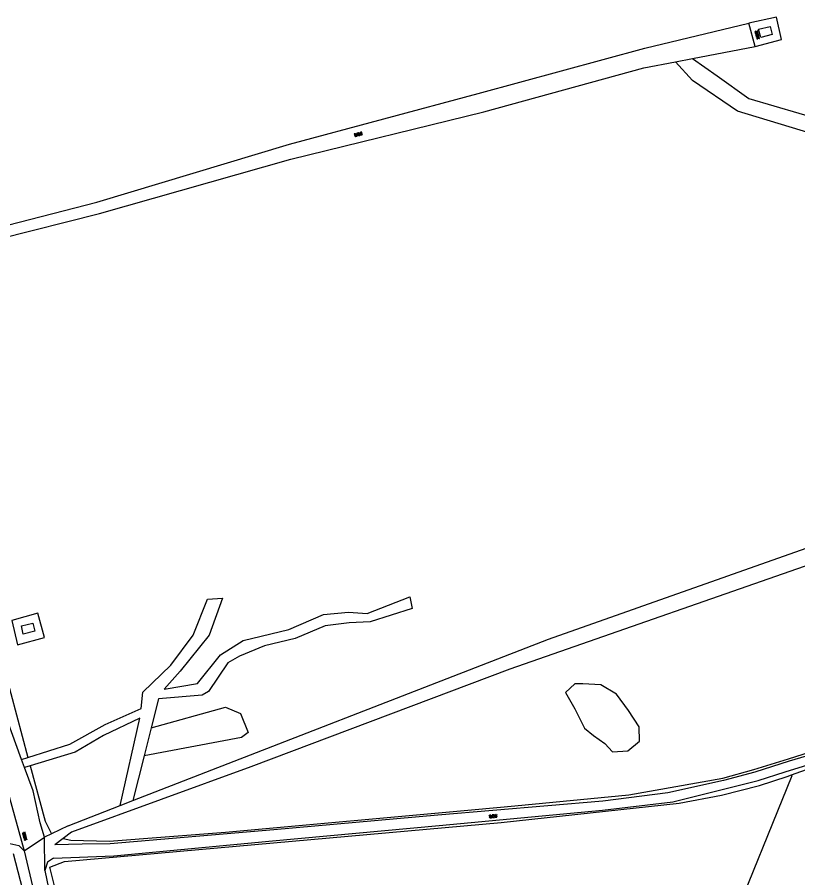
# Model space of a CAD drawing. Extents: x 126000 to 131009, y 393000 to 395500.
# Drawn here: x 128696.2 to 128899.8, y 394764.7 to 394989.3 of the extents above; entities that cross this region are included whole.
import ezdxf

# ---------------------------------------------------------------- set-up
doc = ezdxf.new("R2010")
doc.units = 0
for name, color, linetype in [('gg-afsc-draadraster', 7, 'Continuous'), ('gg-afsc-erfafscheiding', 7, 'Continuous'), ('gg-knt-onverhard', 7, 'Continuous'), ('gg-knt-verharding nz', 7, 'Continuous'), ('gg-kwrk-betonelement', 7, 'Continuous'), ('gt-grn-groengrens', 7, 'Continuous'), ('gt-grn-weggrens', 7, 'Continuous'), ('gt-symb-overige verharding', 7, 'Continuous')]:
    doc.layers.add(name, color=color, linetype=linetype)

# ---------------------------------------------------------------- blocks, each defined once
blk = doc.blocks.new('gt0-OVH')
at = {"layer": 'gt-symb-overige verharding'}
for points in [[(-0.97, 0.3), (-0.97, 0.31), (-0.96, 0.32), (-0.97, 0.33), (-0.97, 0.34), (-0.98, 0.35), (-0.99, 0.35), (-1, 0.36), (-1.01, 0.35), (-1.02, 0.35), (-1.03, 0.34), (-1.03, 0.33), (-1.04, 0.32), (-1.03, 0.31), (-1.03, 0.3), (-1.02, 0.29), (-1.01, 0.29), (-1, 0.28), (-0.99, 0.29), (-0.98, 0.29)], [(-0.87, 0.11), (-0.87, 0.12), (-0.86, 0.13), (-0.87, 0.14), (-0.87, 0.15), (-0.88, 0.16), (-0.89, 0.16), (-0.9, 0.16), (-0.91, 0.16), (-0.92, 0.16), (-0.93, 0.15), (-0.93, 0.14), (-0.94, 0.13), (-0.93, 0.12), (-0.93, 0.11), (-0.92, 0.1), (-0.91, 0.09), (-0.9, 0.09), (-0.89, 0.09), (-0.88, 0.1)], [(-0.77, 0.3), (-0.77, 0.31), (-0.76, 0.32), (-0.77, 0.33), (-0.77, 0.34), (-0.78, 0.35), (-0.79, 0.35), (-0.8, 0.36), (-0.81, 0.35), (-0.82, 0.35), (-0.83, 0.34), (-0.83, 0.33), (-0.84, 0.32), (-0.83, 0.31), (-0.83, 0.3), (-0.82, 0.29), (-0.81, 0.29), (-0.8, 0.28), (-0.79, 0.29), (-0.78, 0.29)], [(-0.67, 0.11), (-0.67, 0.12), (-0.66, 0.13), (-0.67, 0.14), (-0.67, 0.15), (-0.68, 0.16), (-0.69, 0.16), (-0.7, 0.16), (-0.71, 0.16), (-0.72, 0.16), (-0.73, 0.15), (-0.73, 0.14), (-0.74, 0.13), (-0.73, 0.12), (-0.73, 0.11), (-0.72, 0.1), (-0.71, 0.09), (-0.7, 0.09), (-0.69, 0.09), (-0.68, 0.1)], [(-0.57, 0.3), (-0.57, 0.31), (-0.56, 0.32), (-0.57, 0.33), (-0.57, 0.34), (-0.58, 0.35), (-0.59, 0.35), (-0.6, 0.36), (-0.61, 0.35), (-0.62, 0.35), (-0.63, 0.34), (-0.63, 0.33), (-0.64, 0.32), (-0.63, 0.31), (-0.63, 0.3), (-0.62, 0.29), (-0.61, 0.29), (-0.6, 0.28), (-0.59, 0.29), (-0.58, 0.29)], [(-0.47, 0.11), (-0.47, 0.12), (-0.46, 0.13), (-0.47, 0.14), (-0.47, 0.15), (-0.48, 0.16), (-0.49, 0.16), (-0.5, 0.16), (-0.51, 0.16), (-0.52, 0.16), (-0.53, 0.15), (-0.53, 0.14), (-0.54, 0.13), (-0.53, 0.12), (-0.53, 0.11), (-0.52, 0.1), (-0.51, 0.09), (-0.5, 0.09), (-0.49, 0.09), (-0.48, 0.1)], [(-0.37, 0.3), (-0.37, 0.31), (-0.36, 0.32), (-0.37, 0.33), (-0.37, 0.34), (-0.38, 0.35), (-0.39, 0.35), (-0.4, 0.36), (-0.41, 0.35), (-0.42, 0.35), (-0.43, 0.34), (-0.43, 0.33), (-0.44, 0.32), (-0.43, 0.31), (-0.43, 0.3), (-0.42, 0.29), (-0.41, 0.29), (-0.4, 0.28), (-0.39, 0.29), (-0.38, 0.29)], [(-0.27, 0.11), (-0.27, 0.12), (-0.26, 0.13), (-0.27, 0.14), (-0.27, 0.15), (-0.28, 0.16), (-0.29, 0.16), (-0.3, 0.16), (-0.31, 0.16), (-0.32, 0.16), (-0.33, 0.15), (-0.33, 0.14), (-0.34, 0.13), (-0.33, 0.12), (-0.33, 0.11), (-0.32, 0.1), (-0.31, 0.09), (-0.3, 0.09), (-0.29, 0.09), (-0.28, 0.1)], [(-0.17, 0.3), (-0.17, 0.31), (-0.16, 0.32), (-0.17, 0.33), (-0.17, 0.34), (-0.18, 0.35), (-0.19, 0.35), (-0.2, 0.36), (-0.21, 0.35), (-0.22, 0.35), (-0.23, 0.34), (-0.23, 0.33), (-0.24, 0.32), (-0.23, 0.31), (-0.23, 0.3), (-0.22, 0.29), (-0.21, 0.29), (-0.2, 0.28), (-0.19, 0.29), (-0.18, 0.29)], [(-0.07, 0.11), (-0.07, 0.12), (-0.06, 0.13), (-0.07, 0.14), (-0.07, 0.15), (-0.08, 0.16), (-0.09, 0.16), (-0.1, 0.16), (-0.11, 0.16), (-0.12, 0.16), (-0.13, 0.15), (-0.13, 0.14), (-0.14, 0.13), (-0.13, 0.12), (-0.13, 0.11), (-0.12, 0.1), (-0.11, 0.09), (-0.1, 0.09), (-0.09, 0.09), (-0.08, 0.1)], [(0.03, 0.3), (0.03, 0.31), (0.04, 0.32), (0.03, 0.33), (0.03, 0.34), (0.02, 0.35), (0.01, 0.35), (0, 0.36), (-0.01, 0.35), (-0.02, 0.35), (-0.03, 0.34), (-0.03, 0.33), (-0.04, 0.32), (-0.03, 0.31), (-0.03, 0.3), (-0.02, 0.29), (-0.01, 0.29), (0, 0.28), (0.01, 0.29), (0.02, 0.29)], [(0.13, 0.11), (0.13, 0.12), (0.14, 0.13), (0.13, 0.14), (0.13, 0.15), (0.12, 0.16), (0.11, 0.16), (0.1, 0.16), (0.09, 0.16), (0.08, 0.16), (0.07, 0.15), (0.07, 0.14), (0.06, 0.13), (0.07, 0.12), (0.07, 0.11), (0.08, 0.1), (0.09, 0.09), (0.1, 0.09), (0.11, 0.09), (0.12, 0.1)], [(0.23, 0.3), (0.23, 0.31), (0.24, 0.32), (0.23, 0.33), (0.23, 0.34), (0.22, 0.35), (0.21, 0.35), (0.2, 0.36), (0.19, 0.35), (0.18, 0.35), (0.17, 0.34), (0.17, 0.33), (0.16, 0.32), (0.17, 0.31), (0.17, 0.3), (0.18, 0.29), (0.19, 0.29), (0.2, 0.28), (0.21, 0.29), (0.22, 0.29)], [(0.33, 0.11), (0.33, 0.12), (0.34, 0.13), (0.33, 0.14), (0.33, 0.15), (0.32, 0.16), (0.31, 0.16), (0.3, 0.16), (0.29, 0.16), (0.28, 0.16), (0.27, 0.15), (0.27, 0.14), (0.26, 0.13), (0.27, 0.12), (0.27, 0.11), (0.28, 0.1), (0.29, 0.09), (0.3, 0.09), (0.31, 0.09), (0.32, 0.1)], [(0.43, 0.3), (0.43, 0.31), (0.44, 0.32), (0.43, 0.33), (0.43, 0.34), (0.42, 0.35), (0.41, 0.35), (0.4, 0.36), (0.39, 0.35), (0.38, 0.35), (0.37, 0.34), (0.37, 0.33), (0.36, 0.32), (0.37, 0.31), (0.37, 0.3), (0.38, 0.29), (0.39, 0.29), (0.4, 0.28), (0.41, 0.29), (0.42, 0.29)], [(0.53, 0.11), (0.53, 0.12), (0.54, 0.13), (0.53, 0.14), (0.53, 0.15), (0.52, 0.16), (0.51, 0.16), (0.5, 0.16), (0.49, 0.16), (0.48, 0.16), (0.47, 0.15), (0.47, 0.14), (0.46, 0.13), (0.47, 0.12), (0.47, 0.11), (0.48, 0.1), (0.49, 0.09), (0.5, 0.09), (0.51, 0.09), (0.52, 0.1)], [(0.63, 0.3), (0.63, 0.31), (0.64, 0.32), (0.63, 0.33), (0.63, 0.34), (0.62, 0.35), (0.61, 0.35), (0.6, 0.36), (0.59, 0.35), (0.58, 0.35), (0.57, 0.34), (0.57, 0.33), (0.56, 0.32), (0.57, 0.31), (0.57, 0.3), (0.58, 0.29), (0.59, 0.29), (0.6, 0.28), (0.61, 0.29), (0.62, 0.29)], [(0.73, 0.11), (0.73, 0.12), (0.74, 0.13), (0.73, 0.14), (0.73, 0.15), (0.72, 0.16), (0.71, 0.16), (0.7, 0.16), (0.69, 0.16), (0.68, 0.16), (0.67, 0.15), (0.67, 0.14), (0.66, 0.13), (0.67, 0.12), (0.67, 0.11), (0.68, 0.1), (0.69, 0.09), (0.7, 0.09), (0.71, 0.09), (0.72, 0.1)], [(0.83, 0.3), (0.83, 0.31), (0.84, 0.32), (0.83, 0.33), (0.83, 0.34), (0.82, 0.35), (0.81, 0.35), (0.8, 0.36), (0.79, 0.35), (0.78, 0.35), (0.77, 0.34), (0.77, 0.33), (0.76, 0.32), (0.77, 0.31), (0.77, 0.3), (0.78, 0.29), (0.79, 0.29), (0.8, 0.28), (0.81, 0.29), (0.82, 0.29)], [(0.93, 0.11), (0.93, 0.12), (0.94, 0.13), (0.93, 0.14), (0.93, 0.15), (0.92, 0.16), (0.91, 0.16), (0.9, 0.16), (0.89, 0.16), (0.88, 0.16), (0.87, 0.15), (0.87, 0.14), (0.86, 0.13), (0.87, 0.12), (0.87, 0.11), (0.88, 0.1), (0.89, 0.09), (0.9, 0.09), (0.91, 0.09), (0.92, 0.1)], [(1.03, 0.3), (1.03, 0.31), (1.04, 0.32), (1.03, 0.33), (1.03, 0.34), (1.02, 0.35), (1.01, 0.35), (1, 0.36), (0.99, 0.35), (0.98, 0.35), (0.97, 0.34), (0.97, 0.33), (0.96, 0.32), (0.97, 0.31), (0.97, 0.3), (0.98, 0.29), (0.99, 0.29), (1, 0.28), (1.01, 0.29), (1.02, 0.29)], [(-0.97, -0.14), (-0.97, -0.13), (-0.96, -0.12), (-0.97, -0.11), (-0.97, -0.1), (-0.98, -0.09), (-0.99, -0.09), (-1, -0.08), (-1.01, -0.09), (-1.02, -0.09), (-1.03, -0.1), (-1.03, -0.11), (-1.04, -0.12), (-1.03, -0.13), (-1.03, -0.14), (-1.02, -0.15), (-1.01, -0.15), (-1, -0.16), (-0.99, -0.15), (-0.98, -0.15)], [(-0.87, -0.33), (-0.87, -0.32), (-0.86, -0.31), (-0.87, -0.3), (-0.87, -0.29), (-0.88, -0.28), (-0.89, -0.28), (-0.9, -0.28), (-0.91, -0.28), (-0.92, -0.28), (-0.93, -0.29), (-0.93, -0.3), (-0.94, -0.31), (-0.93, -0.32), (-0.93, -0.33), (-0.92, -0.34), (-0.91, -0.35), (-0.9, -0.35), (-0.89, -0.35), (-0.88, -0.34)], [(-0.77, -0.14), (-0.77, -0.13), (-0.76, -0.12), (-0.77, -0.11), (-0.77, -0.1), (-0.78, -0.09), (-0.79, -0.09), (-0.8, -0.08), (-0.81, -0.09), (-0.82, -0.09), (-0.83, -0.1), (-0.83, -0.11), (-0.84, -0.12), (-0.83, -0.13), (-0.83, -0.14), (-0.82, -0.15), (-0.81, -0.15), (-0.8, -0.16), (-0.79, -0.15), (-0.78, -0.15)], [(-0.67, -0.33), (-0.67, -0.32), (-0.66, -0.31), (-0.67, -0.3), (-0.67, -0.29), (-0.68, -0.28), (-0.69, -0.28), (-0.7, -0.28), (-0.71, -0.28), (-0.72, -0.28), (-0.73, -0.29), (-0.73, -0.3), (-0.74, -0.31), (-0.73, -0.32), (-0.73, -0.33), (-0.72, -0.34), (-0.71, -0.35), (-0.7, -0.35), (-0.69, -0.35), (-0.68, -0.34)], [(-0.57, -0.14), (-0.57, -0.13), (-0.56, -0.12), (-0.57, -0.11), (-0.57, -0.1), (-0.58, -0.09), (-0.59, -0.09), (-0.6, -0.08), (-0.61, -0.09), (-0.62, -0.09), (-0.63, -0.1), (-0.63, -0.11), (-0.64, -0.12), (-0.63, -0.13), (-0.63, -0.14), (-0.62, -0.15), (-0.61, -0.15), (-0.6, -0.16), (-0.59, -0.15), (-0.58, -0.15)], [(-0.47, -0.33), (-0.47, -0.32), (-0.46, -0.31), (-0.47, -0.3), (-0.47, -0.29), (-0.48, -0.28), (-0.49, -0.28), (-0.5, -0.28), (-0.51, -0.28), (-0.52, -0.28), (-0.53, -0.29), (-0.53, -0.3), (-0.54, -0.31), (-0.53, -0.32), (-0.53, -0.33), (-0.52, -0.34), (-0.51, -0.35), (-0.5, -0.35), (-0.49, -0.35), (-0.48, -0.34)], [(-0.37, -0.14), (-0.37, -0.13), (-0.36, -0.12), (-0.37, -0.11), (-0.37, -0.1), (-0.38, -0.09), (-0.39, -0.09), (-0.4, -0.08), (-0.41, -0.09), (-0.42, -0.09), (-0.43, -0.1), (-0.43, -0.11), (-0.44, -0.12), (-0.43, -0.13), (-0.43, -0.14), (-0.42, -0.15), (-0.41, -0.15), (-0.4, -0.16), (-0.39, -0.15), (-0.38, -0.15)], [(-0.27, -0.33), (-0.27, -0.32), (-0.26, -0.31), (-0.27, -0.3), (-0.27, -0.29), (-0.28, -0.28), (-0.29, -0.28), (-0.3, -0.28), (-0.31, -0.28), (-0.32, -0.28), (-0.33, -0.29), (-0.33, -0.3), (-0.34, -0.31), (-0.33, -0.32), (-0.33, -0.33), (-0.32, -0.34), (-0.31, -0.35), (-0.3, -0.35), (-0.29, -0.35), (-0.28, -0.34)], [(-0.17, -0.14), (-0.17, -0.13), (-0.16, -0.12), (-0.17, -0.11), (-0.17, -0.1), (-0.18, -0.09), (-0.19, -0.09), (-0.2, -0.08), (-0.21, -0.09), (-0.22, -0.09), (-0.23, -0.1), (-0.23, -0.11), (-0.24, -0.12), (-0.23, -0.13), (-0.23, -0.14), (-0.22, -0.15), (-0.21, -0.15), (-0.2, -0.16), (-0.19, -0.15), (-0.18, -0.15)], [(-0.07, -0.33), (-0.07, -0.32), (-0.06, -0.31), (-0.07, -0.3), (-0.07, -0.29), (-0.08, -0.28), (-0.09, -0.28), (-0.1, -0.28), (-0.11, -0.28), (-0.12, -0.28), (-0.13, -0.29), (-0.13, -0.3), (-0.14, -0.31), (-0.13, -0.32), (-0.13, -0.33), (-0.12, -0.34), (-0.11, -0.35), (-0.1, -0.35), (-0.09, -0.35), (-0.08, -0.34)], [(0.03, -0.14), (0.03, -0.13), (0.04, -0.12), (0.03, -0.11), (0.03, -0.1), (0.02, -0.09), (0.01, -0.09), (0, -0.08), (-0.01, -0.09), (-0.02, -0.09), (-0.03, -0.1), (-0.03, -0.11), (-0.04, -0.12), (-0.03, -0.13), (-0.03, -0.14), (-0.02, -0.15), (-0.01, -0.15), (0, -0.16), (0.01, -0.15), (0.02, -0.15)], [(0.13, -0.33), (0.13, -0.32), (0.14, -0.31), (0.13, -0.3), (0.13, -0.29), (0.12, -0.28), (0.11, -0.28), (0.1, -0.28), (0.09, -0.28), (0.08, -0.28), (0.07, -0.29), (0.07, -0.3), (0.06, -0.31), (0.07, -0.32), (0.07, -0.33), (0.08, -0.34), (0.09, -0.35), (0.1, -0.35), (0.11, -0.35), (0.12, -0.34)], [(0.23, -0.14), (0.23, -0.13), (0.24, -0.12), (0.23, -0.11), (0.23, -0.1), (0.22, -0.09), (0.21, -0.09), (0.2, -0.08), (0.19, -0.09), (0.18, -0.09), (0.17, -0.1), (0.17, -0.11), (0.16, -0.12), (0.17, -0.13), (0.17, -0.14), (0.18, -0.15), (0.19, -0.15), (0.2, -0.16), (0.21, -0.15), (0.22, -0.15)], [(0.33, -0.33), (0.33, -0.32), (0.34, -0.31), (0.33, -0.3), (0.33, -0.29), (0.32, -0.28), (0.31, -0.28), (0.3, -0.28), (0.29, -0.28), (0.28, -0.28), (0.27, -0.29), (0.27, -0.3), (0.26, -0.31), (0.27, -0.32), (0.27, -0.33), (0.28, -0.34), (0.29, -0.35), (0.3, -0.35), (0.31, -0.35), (0.32, -0.34)], [(0.43, -0.14), (0.43, -0.13), (0.44, -0.12), (0.43, -0.11), (0.43, -0.1), (0.42, -0.09), (0.41, -0.09), (0.4, -0.08), (0.39, -0.09), (0.38, -0.09), (0.37, -0.1), (0.37, -0.11), (0.36, -0.12), (0.37, -0.13), (0.37, -0.14), (0.38, -0.15), (0.39, -0.15), (0.4, -0.16), (0.41, -0.15), (0.42, -0.15)], [(0.53, -0.33), (0.53, -0.32), (0.54, -0.31), (0.53, -0.3), (0.53, -0.29), (0.52, -0.28), (0.51, -0.28), (0.5, -0.28), (0.49, -0.28), (0.48, -0.28), (0.47, -0.29), (0.47, -0.3), (0.46, -0.31), (0.47, -0.32), (0.47, -0.33), (0.48, -0.34), (0.49, -0.35), (0.5, -0.35), (0.51, -0.35), (0.52, -0.34)], [(0.63, -0.14), (0.63, -0.13), (0.64, -0.12), (0.63, -0.11), (0.63, -0.1), (0.62, -0.09), (0.61, -0.09), (0.6, -0.08), (0.59, -0.09), (0.58, -0.09), (0.57, -0.1), (0.57, -0.11), (0.56, -0.12), (0.57, -0.13), (0.57, -0.14), (0.58, -0.15), (0.59, -0.15), (0.6, -0.16), (0.61, -0.15), (0.62, -0.15)], [(0.73, -0.33), (0.73, -0.32), (0.74, -0.31), (0.73, -0.3), (0.73, -0.29), (0.72, -0.28), (0.71, -0.28), (0.7, -0.28), (0.69, -0.28), (0.68, -0.28), (0.67, -0.29), (0.67, -0.3), (0.66, -0.31), (0.67, -0.32), (0.67, -0.33), (0.68, -0.34), (0.69, -0.35), (0.7, -0.35), (0.71, -0.35), (0.72, -0.34)], [(0.83, -0.14), (0.83, -0.13), (0.84, -0.12), (0.83, -0.11), (0.83, -0.1), (0.82, -0.09), (0.81, -0.09), (0.8, -0.08), (0.79, -0.09), (0.78, -0.09), (0.77, -0.1), (0.77, -0.11), (0.76, -0.12), (0.77, -0.13), (0.77, -0.14), (0.78, -0.15), (0.79, -0.15), (0.8, -0.16), (0.81, -0.15), (0.82, -0.15)], [(0.93, -0.33), (0.93, -0.32), (0.94, -0.31), (0.93, -0.3), (0.93, -0.29), (0.92, -0.28), (0.91, -0.28), (0.9, -0.28), (0.89, -0.28), (0.88, -0.28), (0.87, -0.29), (0.87, -0.3), (0.86, -0.31), (0.87, -0.32), (0.87, -0.33), (0.88, -0.34), (0.89, -0.35), (0.9, -0.35), (0.91, -0.35), (0.92, -0.34)], [(1.03, -0.14), (1.03, -0.13), (1.04, -0.12), (1.03, -0.11), (1.03, -0.1), (1.02, -0.09), (1.01, -0.09), (1, -0.08), (0.99, -0.09), (0.98, -0.09), (0.97, -0.1), (0.97, -0.11), (0.96, -0.12), (0.97, -0.13), (0.97, -0.14), (0.98, -0.15), (0.99, -0.15), (1, -0.16), (1.01, -0.15), (1.02, -0.15)]]:
    blk.add_lwpolyline(points, close=True, dxfattribs=at)

msp = doc.modelspace()

# ---------------------------------------------------------------- linework, layer by layer
at = {"layer": 'gg-afsc-draadraster'}
msp.add_line((128691.56, 394823.97), (128699.03, 394796.14), dxfattribs=at)
for points in [[(128708.18, 394774.96), (128710.18, 394774.53), (128720.23, 394774.32), (128750.58, 394776.68), (128815.64, 394782.54), (128825.97, 394783.5), (128855.72, 394786.4), (128880.23, 394790.77), (128888.33, 394793), (128897.4, 394795.8), (128905.32, 394798.33), (128923.83, 394805.14), (128935.74, 394810.28), (128956.16, 394819.6), (128969.84, 394826.25), (128974.79, 394828.72)], [(128898.15, 394791.61), (128907.22, 394794.82), (128925.23, 394801.34), (128937.41, 394806.76), (128957.96, 394816.18), (128971.78, 394822.81), (128976.35, 394825.13)], [(128699.63, 394793.93), (128703.5, 394779.5), (128705.14, 394776.21)], [(128754.75, 394564.41), (128744.85, 394605.58), (128732.94, 394652.58), (128724.78, 394686.23), (128706.89, 394758.8), (128704.77, 394767.54), (128708.59, 394768.99), (128822.45, 394779.2), (128868.87, 394784.18), (128879.94, 394786.28), (128889.77, 394788.84), (128896.99, 394791.19), (128898.15, 394791.61)], [(128695.16, 394771.07), (128714.35, 394696.9), (128714.97, 394694.07)]]:
    msp.add_lwpolyline(points, dxfattribs=at)
at = {"layer": 'gg-afsc-erfafscheiding'}
msp.add_lwpolyline([(128898.24, 394791.38), (128865.37, 394710.29), (128855.76, 394685.85), (128847.12, 394660.97), (128857.1, 394638.52), (128861.07, 394640.6), (128875.55, 394616.03), (128875.78, 394616.14), (128887.58, 394595.86), (128889.32, 394584.99)], dxfattribs=at)
at = {"layer": 'gg-knt-onverhard'}
for p, q in [((128872.37, 394978.49), (128888.65, 394981.65)), ((128867.93, 394977.62), (128872.37, 394978.49)), ((128731.16, 394803.84), (128729.33, 394796.56)), ((128729.33, 394796.56), (128726.39, 394784.89)), ((128697.38, 394795.61), (128699.03, 394796.14)), ((128698.16, 394793.48), (128697.38, 394795.61)), ((128699.63, 394793.93), (128698.16, 394793.48)), ((128709.52, 394778.33), (128723.05, 394783.59)), ((128723.05, 394783.59), (128726.39, 394784.89)), ((128709.52, 394778.33), (128705.14, 394776.21)), ((128705.14, 394776.21), (128703.38, 394775.36)), ((128708.18, 394774.96), (128706.07, 394773.37))]:
    msp.add_line(p, q, dxfattribs=at)
for points in [[(128888.65, 394981.65), (128895.51, 394983.47), (128894.25, 394989.25), (128886.99, 394987.68)], [(128670, 394927.88), (128673.69, 394929.17), (128690.93, 394934.3), (128717.02, 394940.99), (128767.25, 394956.12), (128816.41, 394969.37), (128859.9, 394981.18), (128886.99, 394987.68)], [(128872.37, 394978.49), (128878.75, 394973.93), (128887, 394968.03), (128906.57, 394962.34), (128937.18, 394946.63), (128941.97, 394942.37), (128953.41, 394920.39), (128969.48, 394902.61), (128980.4, 394882.37), (129021.04, 394898.64), (129036.69, 394904.9), (129038.12, 394901.32), (128982.64, 394879.12), (128978.19, 394875.73), (128908.93, 394848.57), (128824.69, 394819.14), (128757.14, 394793.65), (128710.37, 394776.61), (128708.18, 394774.96)], [(128671.1, 394924.22), (128674.5, 394925.57), (128691.47, 394931.41), (128717.66, 394938.06), (128767.62, 394952.2), (128817.9, 394964.61), (128859.63, 394976.01), (128867.93, 394977.62)], [(128726.39, 394784.89), (128834.82, 394827.04), (128904.97, 394851.81), (128977.23, 394879.64), (128965.92, 394900.82), (128949.29, 394919.76), (128936.81, 394942.53), (128903.27, 394958.91), (128884.08, 394964.74), (128872.36, 394972.73), (128867.93, 394977.62)], [(128699.03, 394796.14), (128709.94, 394799.58), (128719.12, 394804.78), (128728.57, 394808.91), (128728.97, 394813.17), (128736.29, 394820.23), (128742.15, 394828.08), (128745.87, 394837.4), (128749.73, 394837.67), (128746.27, 394828.08), (128738.69, 394818.63), (128734.56, 394813.97), (128743.21, 394815.43), (128749.2, 394822.89), (128755.19, 394826.62), (128767.03, 394829.55), (128776.08, 394833.41), (128782.61, 394834.08), (128787.53, 394833.68), (128798.58, 394838.07), (128799.22, 394835), (128788.27, 394831.52), (128782.8, 394831.26), (128776.58, 394830.48), (128768.75, 394827.14), (128760.71, 394825.22), (128754.19, 394822.53), (128751.19, 394820.83), (128746.15, 394813.35), (128744.46, 394812.35), (128733.07, 394811.44), (128731.16, 394803.84)], [(128696.27, 394825.56), (128703.33, 394827.43), (128701.61, 394833.79), (128694.8, 394831.89), (128696.27, 394825.56)], [(128975.23, 394828.12), (128970.17, 394825.64), (128936.11, 394809.64), (128924.02, 394804.43), (128905.58, 394797.52), (128897.54, 394795.17), (128888.59, 394792.28), (128880.41, 394790.15), (128865.9, 394786.89), (128848.97, 394784.76), (128805.93, 394781.1), (128763.12, 394777.3), (128720.44, 394773.59), (128713.13, 394773.51), (128706.07, 394773.37)], [(128705.69, 394769.85), (128721.38, 394770.5), (128762.8, 394774.37), (128806.26, 394778.41), (128848.85, 394782.42), (128867.18, 394784.58), (128879.76, 394787.65), (128889.42, 394790.11), (128896.54, 394792.36), (128906.98, 394795.59), (128924.94, 394802.26), (128937, 394807.46), (128957.64, 394816.97), (128971.51, 394823.45), (128976.41, 394825.79)], [(128697.38, 394795.61), (128688.34, 394820.36), (128691.56, 394823.97)], [(128723.05, 394783.59), (128728.19, 394806.42), (128718.69, 394801.89), (128711.31, 394797.55), (128699.63, 394793.93)], [(128703.38, 394775.36), (128702.25, 394779.09), (128700.38, 394787.42), (128698.16, 394793.48)], [(128694.31, 394773.66), (128696.61, 394773.19), (128698, 394771.81)], [(128698, 394771.81), (128708.16, 394729.03), (128719.16, 394688.1), (128727.71, 394651.2), (128733.89, 394625.93)], [(128705.69, 394769.85), (128704.14, 394768.84), (128703.43, 394766.65)], [(128703.43, 394766.65), (128711.02, 394730.18), (128722.22, 394689.09), (128730.75, 394652.02), (128742.33, 394604.88), (128751.5, 394567.74), (128754.9, 394563.78), (128756.98, 394561.79)]]:
    msp.add_lwpolyline(points, dxfattribs=at)
at = {"layer": 'gg-knt-verharding nz'}
msp.add_line((128888.65, 394981.65), (128886.99, 394987.68), dxfattribs=at)
at = {"layer": 'gg-kwrk-betonelement'}
for points in [[(128892.57, 394986.83), (128893.08, 394984.76), (128890.12, 394983.99), (128889.57, 394986.09), (128892.57, 394986.83)], [(128697.3, 394830.44), (128700.28, 394831.19), (128700.81, 394829.09), (128697.82, 394828.33), (128697.3, 394830.44)]]:
    msp.add_lwpolyline(points, dxfattribs=at)
at = {"layer": 'gt-grn-groengrens'}
msp.add_line((128898.24, 394791.38), (128898.15, 394791.61), dxfattribs=at)
for points in [[(128839.24, 394813.08), (128841.63, 394808.82), (128844.16, 394803.76), (128846.56, 394801.9), (128849.49, 394799.77), (128851.48, 394797.64), (128855.47, 394797.9), (128858.54, 394800.43), (128858.4, 394804.16), (128855.61, 394808.42), (128852.55, 394812.68), (128848.42, 394815.08), (128843.76, 394815.35), (128841.63, 394815.35), (128839.24, 394813.08)], [(128731.16, 394803.84), (128750.56, 394809.28), (128754.44, 394807.6), (128756.42, 394802.66), (128754.74, 394801.36), (128729.33, 394796.56)]]:
    msp.add_lwpolyline(points, dxfattribs=at)
at = {"layer": 'gt-grn-weggrens'}
for p, q in [((128694.12, 394785.95), (128698, 394771.81)), ((128698, 394771.81), (128703.38, 394775.36)), ((128703.43, 394766.65), (128703.38, 394775.36))]:
    msp.add_line(p, q, dxfattribs=at)

# ---------------------------------------------------------------- block references
at = {"layer": 'gt-symb-overige verharding'}
for p, rotation in [((128889.21, 394984.63), -74.93576605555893), ((128785.18, 394958.69), 13.772145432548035), ((128820.35, 394780.8), 5.967037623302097), ((128698.17, 394775.58), -75.1718914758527)]:
    msp.add_blockref('gt0-OVH', p, dxfattribs=dict(at, rotation=rotation))

doc.saveas('drawing.dxf')
